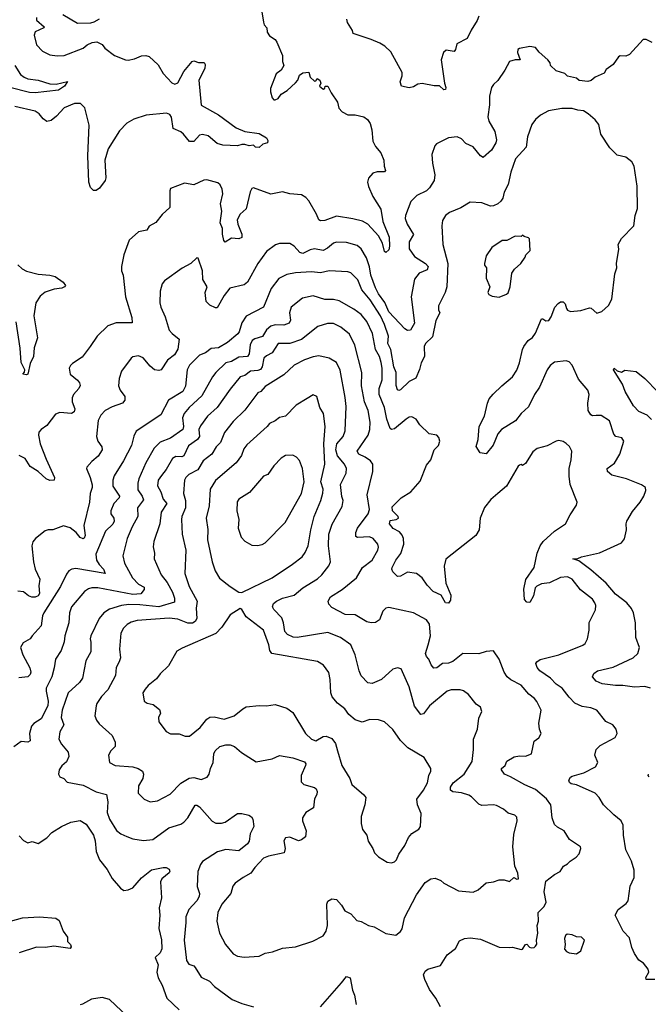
# Model space of a CAD drawing. Extents: x 2056909 to 2160450, y 827444 to 1016825.
# Tile 360 of 501: x 2115108 to 2119429, y 956643 to 963411. Entities that reach past the tile are written whole.
import ezdxf

# ---------------------------------------------------------------- set-up
doc = ezdxf.new("R2010")
doc.units = 0

msp = doc.modelspace()

# ---------------------------------------------------------------- linework, layer by layer
at = {"layer": '0CON10XD'}
for points in [[(2115224.5, 963425.5), (2115225, 963407.5), (2115277, 963363), (2115273.3, 963355), (2115215, 963327.1), (2115208.1, 963305), (2115225, 963238.8), (2115265.5, 963195.5), (2115315, 963170), (2115365, 963161.9), (2115415, 963164.3), (2115543.9, 963216.1), (2115571.7, 963238.3), (2115606.1, 963253.9), (2115639.3, 963259.3), (2115675, 963240), (2115694.3, 963214.3), (2115760, 963165), (2115835, 963134.3), (2115855, 963132.5), (2115897.9, 963142.1), (2115945, 963162.9), (2115975, 963165.7), (2115998.3, 963158.3), (2116061.3, 963101.3), (2116095, 963041.2), (2116155, 962976.7), (2116175, 962968.8), (2116195, 962976.2), (2116236.2, 963053.8), (2116295, 963123.8), (2116305, 963128.8), (2116337, 963117), (2116377, 963117), (2116383, 963103), (2116381.2, 963075), (2116340, 962995), (2116355, 962823.3), (2116475, 962756.9), (2116597, 962667), (2116655, 962642), (2116755, 962628.8), (2116805, 962598.8), (2116815, 962580), (2116812.5, 962565), (2116780, 962555), (2116755, 962532.5), (2116730, 962535), (2116715, 962547.5), (2116686.7, 962543.3), (2116655, 962553.8), (2116635, 962554), (2116605, 962542.9), (2116505, 962547.5), (2116465, 962560.5), (2116405, 962612.7), (2116365, 962622.5), (2116345, 962616.7), (2116305.7, 962574.3), (2116275, 962574), (2116235, 962623.8), (2116215, 962641.2), (2116163.2, 962663.2), (2116152, 962742), (2116139.6, 962759.6), (2116118.7, 962768.7), (2115977.5, 962755), (2115893.4, 962726.6), (2115845, 962700), (2115793.7, 962646.3), (2115716.4, 962523.6), (2115692.9, 962445), (2115701.2, 962325), (2115696.7, 962305), (2115657.7, 962252.3), (2115635, 962236.7), (2115616.4, 962236.4), (2115595, 962256.7), (2115583.4, 962293.4), (2115576.7, 962475), (2115585.8, 962685), (2115555.7, 962805.7), (2115525.8, 962835.8), (2115485, 962835.8), (2115415, 962804), (2115362.1, 962747.9), (2115325, 962717.5), (2115295, 962710.8), (2115269.4, 962729.4), (2115242.5, 962765), (2115215, 962783.1), (2115075, 962814.4)], [(2115655.6, 963414.4), (2115617.2, 963392.8), (2115595, 963387.8), (2115505, 963385.7), (2115405, 963444.5)], [(2116772, 963465), (2116783.9, 963393.9), (2116790, 963375), (2116806.7, 963355), (2116810, 963325), (2116825, 963300.8), (2116865, 963274), (2116876.2, 963256.2), (2116914.2, 963164.2), (2116914.1, 963124.1), (2116923.3, 963095), (2116905.7, 963064.3), (2116871.7, 963038.3), (2116831.7, 962938.3), (2116831.4, 962915), (2116845, 962873.3), (2116855, 962860.8), (2116865, 962859.2), (2116885, 962868.8), (2116905, 962900), (2116946.8, 962923.2), (2117005, 962976), (2117019.4, 962995), (2117031.4, 963028.6), (2117055, 963046.2), (2117095, 963050), (2117106.2, 963015), (2117135, 962987.5), (2117145, 962990), (2117152.5, 963007.5), (2117172.5, 962995), (2117178.8, 962975), (2117170, 962955), (2117192.5, 962935), (2117197.5, 962932.5), (2117205, 962940), (2117207.5, 962955), (2117226.7, 962955), (2117248.8, 962908.8), (2117292, 962845), (2117302.3, 962802.3), (2117325, 962776.7), (2117365, 962756.7), (2117415, 962757.5), (2117475, 962743.3), (2117500, 962725), (2117517.7, 962697.7), (2117530, 962655), (2117536.2, 962575), (2117555, 962540), (2117591.2, 962495), (2117610.8, 962445), (2117612.9, 962405), (2117622, 962375), (2117616.7, 962365), (2117565, 962364.3), (2117536.7, 962355), (2117505, 962322.5), (2117500, 962295), (2117506.1, 962263.9), (2117536.4, 962195), (2117589.7, 962109.7), (2117605.4, 962024.6), (2117649.1, 961915), (2117651.5, 961855), (2117645, 961830), (2117625, 961810), (2117617, 961817), (2117602.2, 961875), (2117575.7, 961925), (2117501.2, 962005), (2117465, 962025.8), (2117397.5, 962042.5)], [(2118264, 963435), (2118254, 963405), (2118210.7, 963339.3), (2118185, 963282), (2118113.3, 963245), (2118103.8, 963205), (2118095, 963193.3), (2118038.8, 963201.2), (2118022, 963185), (2118006, 963135), (2118028.6, 962975), (2118038.6, 962945), (2118035, 962930), (2118025, 962928.8), (2117995, 962955.8), (2117956.4, 962956.4), (2117875, 962973.3), (2117845, 962967.5), (2117815, 962950), (2117785, 962942), (2117733.6, 962953.6), (2117724.2, 962984.2), (2117737.5, 963025), (2117738.3, 963048.3), (2117660.2, 963190.2), (2117618.5, 963228.5), (2117585, 963249.5), (2117525, 963275.4), (2117400, 963315), (2117397, 963337), (2117361.4, 963391.4), (2117357.9, 963415)], [(2119455, 963254.3), (2119415.8, 963275.8), (2119395, 963274), (2119299.1, 963170.9), (2119275, 963161.2), (2119237, 963163), (2119225, 963156.7), (2119187.7, 963102.3), (2119140.7, 963069.3), (2119125, 963042.5), (2119063, 963017), (2119037, 962993), (2119013.6, 962986.4), (2118955, 962994), (2118935, 963008), (2118875, 963022.9), (2118855, 963040), (2118795, 963059.2), (2118757.5, 963095), (2118753.8, 963115), (2118738, 963135), (2118678.8, 963188.8), (2118655, 963218.8), (2118615, 963226.7), (2118545, 963213.3), (2118533.3, 963205), (2118530, 963185), (2118547.5, 963135), (2118515, 963134.2), (2118475, 963123.3), (2118444.2, 963065), (2118395, 962993.3), (2118364.5, 962965.5), (2118352.5, 962945), (2118337.5, 962885), (2118338, 962825), (2118325.8, 962744.2), (2118333.1, 962713.1), (2118373.3, 962643.3), (2118385.6, 962585), (2118381.9, 962565), (2118350.8, 962515), (2118295, 962464), (2118275, 962474.2), (2118225, 962536.7), (2118175, 962560), (2118145, 962592.1), (2118115, 962605.8), (2118055, 962600), (2117972.4, 962557.6), (2117962, 962545), (2117941.4, 962485), (2117945.7, 962425), (2117963.1, 962345), (2117956.9, 962305), (2117925.6, 962255), (2117905.6, 962235), (2117838.3, 962201.7), (2117797.6, 962162.4), (2117760, 962065), (2117758.9, 962045), (2117772.1, 962005), (2117815.4, 961935), (2117784.6, 961885), (2117785.5, 961835), (2117822.9, 961782.9), (2117897.8, 961735), (2117915.4, 961715), (2117908.8, 961691.2), (2117855, 961669.2), (2117822.4, 961627.6), (2117798.6, 961505), (2117821.9, 961325), (2117795, 961277.5), (2117775, 961274.2), (2117755, 961286), (2117645, 961403.8), (2117617.3, 961467.3), (2117575, 961526.2), (2117555, 961566.7), (2117521.3, 961655), (2117512.3, 961712.3), (2117492.7, 961775), (2117456.1, 961835), (2117427.8, 961857.8), (2117355, 961880), (2117285, 961881.1), (2117265, 961874.4), (2117225, 961840), (2117195, 961824.6), (2117134, 961836), (2117105, 961828.8), (2117055, 961803.8), (2117035, 961810.5), (2116995, 961854.4), (2116965, 961873.6), (2116895, 961871.5), (2116867.7, 961862.3)], [(2115075.8, 963095.8), (2115114.3, 963034.3), (2115140, 963015), (2115165, 963005.4), (2115236, 962996), (2115315, 962970.9), (2115358.2, 962968.2), (2115436.7, 962985), (2115417.5, 962955), (2115375, 962926.8), (2115215, 962908.2), (2115175, 962910.2), (2115040.4, 962945)], [(2119445.4, 958815.4), (2119405, 958826.5), (2119335, 958822.9), (2119255.3, 958835.3), (2119204.7, 958834.7), (2119112.5, 958845), (2119070, 958865), (2119046.7, 958895), (2119055, 958917.5), (2119080, 958935), (2119188.8, 958961.2), (2119325, 959024.4), (2119357.5, 959055), (2119369.4, 959095), (2119344.3, 959165), (2119342.2, 959265), (2119328.5, 959335), (2119313.8, 959363.8), (2119282.1, 959402.1), (2119205, 959462.2), (2119138.9, 959538.9), (2119035, 959629.1), (2118951.1, 959691.1), (2118910, 959705), (2118945, 959707.5), (2118970.9, 959719.1), (2119095, 959747.1), (2119245.9, 959814.1), (2119266.4, 959843.6), (2119280, 959905), (2119276.2, 959945), (2119281.2, 959965), (2119320.3, 960029.7), (2119372.5, 960095), (2119397.5, 960135), (2119413.3, 960175), (2119410, 960195), (2119383.6, 960213.6), (2119280, 960255), (2119179.8, 960279.8), (2119148, 960305), (2119146.2, 960325), (2119197.8, 960362.2), (2119234.2, 960425), (2119261.4, 960515), (2119247.9, 960537.9), (2119207, 960547), (2119192.4, 960562.4), (2119163.6, 960653.6), (2119105, 960691.2), (2119070.8, 960689.2), (2119045, 960688), (2119035, 960693.8), (2119017.1, 960725), (2119013.6, 960775), (2119022.9, 960835), (2119014, 960864), (2118950.1, 960940.1), (2118906, 961036), (2118885, 961058.1), (2118865, 961066.7), (2118785, 961057.1), (2118755, 961033.1), (2118735, 961004.2), (2118682.5, 960885), (2118646.4, 960833.6), (2118605, 960750), (2118554.3, 960705), (2118517.5, 960652.5), (2118421.2, 960595), (2118396, 960565), (2118363.6, 960486.4), (2118315, 960427.5), (2118273.9, 960433.9), (2118246.1, 960476.1), (2118260, 960525), (2118266.9, 960615), (2118304.5, 960685), (2118324.4, 960774.4), (2118335, 960804.2), (2118362.7, 960837.3), (2118421.9, 960895), (2118496.7, 960955), (2118525, 961002), (2118545, 961051.2), (2118564.6, 961145), (2118574.6, 961165.4), (2118604.3, 961205), (2118632.9, 961227.1), (2118655, 961255.7), (2118695, 961355.5), (2118705, 961355.5), (2118725, 961340.8), (2118745, 961344.2), (2118761.7, 961368.3), (2118786.1, 961433.9), (2118809.8, 961460.2), (2118825, 961471.1), (2118845, 961470.8), (2118856.8, 961456.8), (2118866, 961425), (2118875, 961414), (2118895, 961405.8), (2118965, 961412.9), (2119025, 961431.2), (2119037.3, 961427.3), (2119076.1, 961393.9), (2119110, 961405), (2119155, 961446.7), (2119179.4, 961490.6), (2119200, 961665), (2119212.9, 961705), (2119211.4, 961735), (2119226.8, 961833.2), (2119223.3, 961865), (2119245, 961906), (2119328.8, 961995), (2119340, 962065), (2119355.9, 962114.1), (2119352.3, 962267.7), (2119331.2, 962405), (2119315, 962433.3), (2119275, 962466.7), (2119215, 962479.2), (2119165, 962529.2), (2119103, 962623), (2119090.2, 962690.2), (2119063.3, 962723.3), (2119016, 962765), (2118985, 962784.3), (2118945, 962788.6), (2118905, 962801.1), (2118835, 962801.1), (2118744.1, 962784.1), (2118688, 962755), (2118655, 962725.8), (2118628.6, 962691.4), (2118598.5, 962605), (2118590, 962535), (2118515.7, 962455), (2118485, 962363.3), (2118465, 962277.5), (2118439.4, 962225), (2118429.5, 962185), (2118416.4, 962163.6), (2118394.4, 962145), (2118365, 962130.8), (2118345, 962129.6), (2118285, 962151.4), (2118205, 962155.8), (2118141.3, 962118.7), (2118062, 962085), (2118035, 962064), (2118015, 962030), (2118010.6, 961995), (2118016.7, 961865), (2118052.1, 961735), (2118045.5, 961575), (2118032.9, 961535), (2117986.9, 961445), (2117986.2, 961416.2), (2117996, 961395), (2117967.8, 961342.2), (2117945, 961230), (2117898.5, 961185), (2117889.6, 961165), (2117890.5, 961095), (2117867.4, 961052.6), (2117857, 961007), (2117832.2, 960947.8), (2117785, 960923.2), (2117725, 960867.1), (2117715, 960861.4), (2117705, 960866), (2117696.1, 960896.1), (2117696, 960985), (2117681.1, 961025), (2117659.4, 961145), (2117639.2, 961185), (2117643.4, 961235), (2117617.1, 961315), (2117588.7, 961375), (2117518.1, 961485), (2117461.3, 961555), (2117432, 961622), (2117385, 961670), (2117365, 961676.7), (2117235, 961684.6), (2117175, 961670), (2117115, 961676.9), (2117005, 961670), (2116945, 961659.4), (2116889.1, 961630.9), (2116837.4, 961562.6), (2116784.4, 961435), (2116665, 961373.1), (2116635, 961328.1), (2116617, 961265), (2116607.7, 961252.3), (2116537.4, 961192.6), (2116475, 961155.4), (2116425, 961150.4), (2116385, 961121.2), (2116345, 961104.2), (2116275, 961035.4), (2116259.7, 961005), (2116247.3, 960892.7), (2116229.1, 960855), (2116130.9, 960795), (2116078, 960695), (2115908, 960582), (2115892, 960548), (2115876.4, 960485), (2115821.2, 960378.8)], [(2117397.5, 962042.5), (2117285, 962060.6), (2117205, 962030.6), (2117175, 962029.2), (2117164.2, 962035), (2117149.4, 962075), (2117095, 962166.7), (2117075, 962188.5), (2117045, 962206.5), (2116965, 962213.1), (2116915, 962228.1), (2116835, 962211.2), (2116715, 962255.4), (2116705, 962250), (2116692.2, 962227.8), (2116665, 962110.6), (2116625, 962073.6), (2116603.9, 962036.1), (2116608.4, 962005), (2116634.3, 961935.7), (2116635.5, 961914.5), (2116615, 961904.2), (2116565, 961909.4), (2116521.4, 961881.4), (2116512.3, 961892.3), (2116503, 961937), (2116503.5, 961975), (2116487.5, 962015), (2116496.9, 962095), (2116488, 962145), (2116505.6, 962215), (2116499.2, 962245), (2116486.6, 962276.6), (2116469.7, 962289.7), (2116395, 962310), (2116375, 962307.5), (2116305, 962275.6), (2116242.1, 962287.9), (2116145, 962250), (2116140, 962235), (2116140.7, 962119.3), (2116087, 962073), (2116045, 962016.7), (2115998.3, 961991.7), (2115982.5, 961965), (2115925, 961952), (2115861.2, 961895), (2115824.2, 961795.8), (2115807.5, 961715), (2115808, 961685), (2115819.2, 961655), (2115835.7, 961505.7), (2115880, 961365), (2115882.5, 961327.5), (2115772.2, 961327.8), (2115714.3, 961305.7), (2115640, 961235), (2115592, 961165), (2115538.7, 961091.3), (2115471.2, 961048.8), (2115456.7, 961035), (2115448.8, 961015), (2115454.3, 960974.3), (2115505, 960933.8), (2115519.2, 960915), (2115523.9, 960896.1), (2115514.3, 960875.7), (2115478, 960835), (2115468.8, 960811.2), (2115469.4, 960785), (2115486.7, 960735), (2115482.5, 960715), (2115465, 960703.1), (2115385, 960710.6), (2115355, 960700), (2115295, 960622), (2115255.7, 960594.3), (2115240, 960575), (2115238, 960555), (2115248.5, 960495), (2115289.3, 960389.3), (2115347.1, 960265), (2115346, 960245), (2115315, 960243.5), (2115290, 960255), (2115236, 960305), (2115180.3, 960340.3), (2115145, 960394.2), (2115105, 960416)], [(2118405, 961503.3), (2118455, 961523.8), (2118465.8, 961534.2), (2118480, 961575), (2118491.7, 961668.3), (2118510, 961695), (2118553.3, 961735), (2118582.5, 961777.5), (2118587.5, 961795), (2118616.4, 961823.6), (2118613.6, 961903.6), (2118605, 961912.5), (2118575, 961920), (2118565, 961930), (2118555, 961920), (2118515, 961922.5), (2118456.1, 961893.9), (2118425, 961894), (2118354.1, 961845.9), (2118315, 961787.5), (2118303.8, 961735), (2118304, 961724), (2118316.7, 961705), (2118313.8, 961635), (2118340, 961575), (2118326.7, 961535), (2118332.9, 961522.9), (2118355, 961511.2), (2118405, 961503.3)], [(2116867.7, 961862.3), (2116805, 961817.5), (2116745.4, 961734.6), (2116675, 961605.7), (2116650.9, 961589.1), (2116553.8, 961565), (2116515, 961516), (2116465, 961431.2), (2116455, 961430), (2116415, 961448), (2116391.1, 961475), (2116382.5, 961535), (2116396.7, 961575), (2116366.9, 961625), (2116363.9, 961683.9), (2116335, 961772.5), (2116325, 961773.3), (2116285.8, 961734.2), (2116225, 961702), (2116104, 961615), (2116088.6, 961595), (2116074.5, 961545.5), (2116071.5, 961465), (2116077.8, 961435), (2116108.5, 961368.5), (2116135, 961277.5), (2116156.7, 961255), (2116203.8, 961215), (2116195, 961146.7), (2116171.7, 961108.3), (2116125, 961071.2), (2116081.2, 961005), (2116065, 961000), (2116034.5, 961004.5), (2116005, 961030), (2115957.8, 961087.8), (2115925, 961100), (2115885, 961092.9), (2115874, 961085), (2115807.8, 960995), (2115791.5, 960945), (2115787.8, 960895), (2115799.4, 960865), (2115830.3, 960820.3), (2115830.8, 960795), (2115815.4, 960774.6), (2115745, 960750.8), (2115696.7, 960725), (2115667, 960693), (2115647.7, 960655), (2115636.1, 960545), (2115645.4, 960515), (2115672.5, 960475), (2115674.5, 960455), (2115648.3, 960411.7), (2115604, 960375), (2115570, 960335), (2115568.8, 960325), (2115593.5, 960263.5), (2115605.5, 960214.5), (2115606.7, 960195), (2115592.2, 960155), (2115588.7, 960095), (2115548.5, 959935), (2115557.5, 959865), (2115552.5, 959847.5), (2115545, 959842.9), (2115525, 959851.1), (2115495.5, 959885), (2115455, 959917.9), (2115408.8, 959931.2), (2115335.6, 959904.4), (2115305, 959904.2), (2115283, 959897), (2115216.2, 959845), (2115198.7, 959821.3), (2115192.7, 959795), (2115202.5, 959685), (2115215, 959634.2), (2115246.8, 959565), (2115240.1, 959519.9), (2115243.6, 959466.4), (2115235, 959451.6), (2115215, 959442.3), (2115192.3, 959442.3), (2115170, 959450), (2115135, 959478.9), (2115095, 959482)], [(2115095.7, 961725), (2115125, 961698.6), (2115155, 961682.9), (2115235, 961662.5), (2115315, 961654.6), (2115351.2, 961645), (2115407.9, 961607.9), (2115422.5, 961585), (2115417.5, 961575), (2115397.5, 961565), (2115345, 961557.8), (2115283, 961537), (2115249.8, 961510.2), (2115220, 961465), (2115204.6, 961375.4), (2115230, 961225), (2115208.1, 961155), (2115202.5, 961095), (2115181.4, 961048.6), (2115163.3, 960975), (2115155, 960968.8), (2115130, 960975), (2115142, 960988), (2115144.2, 961005), (2115118.8, 961055), (2115112.5, 961152.5), (2115083.2, 961335)], [(2119475, 956813.1), (2119415, 956814), (2119412.7, 956827.3), (2119433.8, 956865), (2119427.5, 956885), (2119395.8, 956925.8), (2119365, 956947.5), (2119335, 956993.3), (2119315, 957033.3), (2119299.3, 957099.3), (2119257.1, 957145), (2119202, 957255), (2119222, 957295), (2119278, 957335), (2119291.4, 957355), (2119305.6, 957455), (2119333.3, 957515), (2119331.8, 957565), (2119313.8, 957626.2), (2119276, 957705), (2119259.4, 957805), (2119257.5, 957875), (2119243.8, 957903.8), (2119191.4, 957945), (2119122, 958015), (2119091.8, 958065), (2119064.4, 958095), (2118935, 958151.5), (2118898.2, 958158.2), (2118887.5, 958167.5), (2118883, 958183), (2118894.4, 958205), (2118905, 958211.2), (2118985.7, 958234.3), (2119066.9, 958275), (2119082.5, 958305), (2119062.5, 958355), (2119072, 958395), (2119098.3, 958421.7), (2119202.7, 958477.3), (2119214.2, 958505), (2119209.2, 958535), (2119185, 958562.9), (2119137.8, 958587.8), (2119075, 958665.7), (2119035, 958681.9), (2118975, 958690.5), (2118923.2, 958713.2), (2118885.3, 958755.3), (2118836.7, 958816.7), (2118795, 958844.5), (2118756.5, 958885), (2118682.9, 958935), (2118665, 958958.8), (2118655.7, 958985), (2118662, 958998), (2118685, 959012.2), (2118813.3, 959045), (2118979.1, 959110.9), (2118995, 959123.8), (2119012.5, 959155), (2119023.8, 959215), (2119023, 959267), (2119067.1, 959355), (2119069.4, 959385), (2119062.6, 959402.6), (2119045, 959427.1), (2118962.4, 959492.4), (2118907.1, 959565), (2118875, 959581.5), (2118825, 959577.3), (2118750, 959540), (2118695, 959532.5), (2118662, 959518), (2118650.6, 959505), (2118639.4, 959450.6), (2118615, 959403.8), (2118595, 959406.7), (2118578.8, 959425), (2118573.2, 959496.8), (2118587.4, 959562.6), (2118645.5, 959644.5), (2118665.6, 959745), (2118685.6, 959795), (2118706.7, 959823.3), (2118784.7, 959895.3), (2118860.8, 959945), (2118891.7, 960008.3), (2118936.2, 960075), (2118940, 960095), (2118892.9, 960215), (2118884.3, 960274.3), (2118884.3, 960325), (2118899.2, 960385), (2118903.8, 960445), (2118887.9, 960477.9), (2118865, 960498.8), (2118845, 960511.2), (2118815, 960518), (2118795, 960514), (2118735, 960482), (2118665, 960464.2), (2118635, 960439.4), (2118585, 960359.4), (2118565, 960347.5), (2118555, 960353.3), (2118545, 960350), (2118535, 960341.2), (2118455.6, 960205), (2118395, 960153.6), (2118346.5, 960113.5), (2118302.9, 960057.1), (2118274.5, 959985), (2118267.7, 959905), (2118243.3, 959865), (2118038.3, 959701.7), (2118026.4, 959655), (2118037.2, 959537.2), (2118073.1, 959455), (2118068.8, 959421.2), (2118055, 959400), (2118035, 959402.5), (2118005.7, 959455.7), (2117951.4, 959481.4), (2117910, 959525), (2117875, 959574), (2117836.7, 959605), (2117775, 959614.2), (2117725, 959586.7), (2117705, 959583.3), (2117673.8, 959615), (2117665.8, 959635), (2117668.1, 959645), (2117693.5, 959695), (2117727.2, 959742.8), (2117747.8, 959805), (2117745.6, 959845), (2117737.6, 959867.6), (2117719.8, 959889.8), (2117675, 959913.5), (2117650.6, 959945), (2117655, 959968), (2117695.6, 959974.4), (2117711.2, 959985), (2117710, 959995), (2117671.5, 960035), (2117668.3, 960061.7), (2117730.8, 960125), (2117798, 960165), (2117861.2, 960238.8), (2117905, 960350), (2117933.8, 960385), (2117956.7, 960453.3), (2117986.9, 960485), (2117997.5, 960515), (2117989.7, 960539.7), (2117976.7, 960555), (2117923.9, 960563.9), (2117860, 960625), (2117833.3, 960665), (2117805, 960680), (2117785, 960678.8), (2117765, 960666), (2117685, 960598.9), (2117665, 960594.4), (2117655, 960600.8), (2117633.2, 960665), (2117616.8, 960745), (2117579.2, 960835), (2117580.3, 960875), (2117599.7, 960935), (2117601.1, 961015), (2117593.2, 961055), (2117582.7, 961095), (2117553.6, 961145), (2117534.1, 961255), (2117495, 961335.6), (2117455.5, 961385), (2117405, 961421.1), (2117305, 961477.8), (2117265, 961486.5), (2117205, 961488.5), (2117125, 961512.9), (2117053.3, 961496.7), (2116975.6, 961435), (2116963.1, 961395), (2116968.8, 961345), (2116960, 961325), (2116925, 961311.5), (2116865, 961312.9), (2116834.8, 961305.2), (2116805, 961279.1), (2116777.4, 961232.6), (2116725, 961217.8), (2116707.1, 961205), (2116692.6, 961175), (2116686.1, 961113.9), (2116675, 961096.4), (2116615, 961091.4), (2116565, 961061.6), (2116525, 961053.1), (2116457.1, 960985), (2116433.8, 960955), (2116361.2, 960825), (2116272.9, 960745), (2116240, 960705), (2116228.2, 960675), (2116235.2, 960615.2), (2116230, 960595), (2116145, 960533.5), (2116075, 960508.1), (2116033.5, 960465), (2115975.4, 960365), (2115928.5, 960255), (2115920.4, 960225), (2115919.8, 960179.8), (2115950.9, 960135), (2115959.7, 960110.3), (2115918.6, 960055), (2115920.9, 959995), (2115880.8, 959925), (2115847.7, 959845), (2115818.1, 959725), (2115828.6, 959675), (2115883.8, 959575), (2115925, 959531.2), (2115965, 959510), (2115964.5, 959495), (2115940, 959465), (2115885, 959461), (2115645, 959505.3), (2115605, 959504.6), (2115581.9, 959498.1), (2115555, 959480), (2115465.6, 959375), (2115451.8, 959335), (2115446.4, 959265), (2115417.9, 959175), (2115414.6, 959135), (2115393.5, 959075), (2115354.5, 959015), (2115346.2, 958955), (2115328.9, 958895), (2115290.9, 958815), (2115289.6, 958795), (2115305, 958727.5), (2115301.7, 958695), (2115256.5, 958605), (2115206.4, 958573.6), (2115189.1, 958555), (2115175.5, 958505), (2115180.8, 958455), (2115165, 958445.7)], [(2118001.9, 956625), (2117968.9, 956685), (2117925.5, 956745), (2117892.4, 956812.4), (2117884.6, 956845.4), (2117895, 956870), (2117915, 956884.4), (2118000.3, 956909.7), (2118045.8, 956984.2), (2118103.9, 957026.1), (2118131.7, 957078.3), (2118165, 957096.2), (2118205, 957100), (2118275, 957090.6), (2118405, 957036.2), (2118475, 957034), (2118495.9, 957035.9), (2118555, 957018.8), (2118565, 957021.2), (2118585, 957053.3), (2118595, 957056.7), (2118613.8, 957035), (2118625, 957031.2), (2118645, 957033.3), (2118655, 957042.5), (2118663.6, 957056.4), (2118660, 957085), (2118669.1, 957130.9), (2118665.7, 957185), (2118674.3, 957215), (2118672, 957275), (2118714, 957315), (2118727.1, 957345), (2118714.4, 957415.6), (2118725, 957490), (2118785, 957536.2), (2118824.1, 957555.9), (2118847, 957593), (2118875, 957607.5), (2118892.7, 957627.3), (2118933.8, 957655), (2118955, 957677.5), (2118966.7, 957715), (2118962.5, 957725), (2118888.8, 957775), (2118850, 957835), (2118805, 957860), (2118785, 957878.8), (2118768.9, 957925), (2118758.5, 958015), (2118730, 958055), (2118655, 958119.1), (2118581.2, 958151.2), (2118482.3, 958207.7), (2118440, 958225), (2118420, 958255), (2118420, 958265), (2118446.4, 958283.6), (2118457.5, 958315), (2118507, 958343), (2118545, 958351.9), (2118585, 958348), (2118625.7, 958364.3), (2118645, 958452.5), (2118676.2, 958475), (2118694, 958505), (2118682, 958535), (2118677.5, 958575), (2118691.9, 958665), (2118663.5, 958725), (2118647.8, 958745), (2118608.9, 958775), (2118555, 958837.5), (2118483.6, 958873.6), (2118459.2, 958895), (2118438.6, 958925), (2118403.8, 959015), (2118365, 959072.5), (2118315, 959067.1), (2118265, 959052.9), (2118155, 959053.6), (2118085, 958999.4), (2118055, 958988.6), (2118015, 958986), (2117975, 958956.2), (2117955, 958953.8), (2117935.9, 958975.9), (2117921.2, 959015), (2117904.4, 959034.4), (2117896.9, 959055), (2117915.9, 959114.1), (2117932.3, 959175), (2117925, 959256.2), (2117905, 959285.8), (2117815, 959333.1), (2117645, 959369.5), (2117625, 959366.7), (2117604.4, 959345), (2117582, 959285), (2117555, 959267.5), (2117525, 959264.3), (2117495, 959271.4), (2117415, 959319.5), (2117345, 959323.3), (2117255, 959370), (2117232.7, 959392.7), (2117228.8, 959415), (2117244, 959445), (2117325, 959495.4), (2117424.4, 959575), (2117464.4, 959645), (2117531.9, 959695), (2117570.6, 959765), (2117575.6, 959785), (2117571.1, 959805), (2117537.5, 959845), (2117513.4, 959856.6), (2117431.4, 959851.4), (2117418.3, 959858.3), (2117420, 959885), (2117430.8, 959915), (2117504.3, 960015), (2117512.2, 960045), (2117497.1, 960145), (2117535.5, 960304.5), (2117536.4, 960355), (2117519.6, 960379.6), (2117484.2, 960404.2), (2117438.9, 960425), (2117428.8, 960445), (2117503.8, 960555), (2117516.2, 960595), (2117518.2, 960645), (2117504.6, 960725), (2117477.6, 960785), (2117457.7, 960895), (2117461.2, 960985), (2117413.1, 961173.1), (2117375, 961249.2), (2117315, 961298.5), (2117265, 961323.1), (2117225, 961321.8), (2117158.3, 961301.7), (2117045, 961213.8), (2116965, 961186.1), (2116884.7, 961185.3), (2116845, 961120.5), (2116805, 961101.5), (2116786.5, 961083.5), (2116774.2, 961025), (2116763.2, 961006.8), (2116745, 960999.3), (2116695.3, 960994.7), (2116655, 960966.2), (2116625, 960955.5), (2116555, 960872.2), (2116465.2, 960744.8), (2116399.5, 960685), (2116350.6, 960619.4), (2116340.7, 960595), (2116344.6, 960545), (2116330.8, 960525), (2116268.7, 960481.3), (2116237.3, 960412.7), (2116222.9, 960407.1), (2116181.8, 960408.2), (2116158.9, 960395), (2116115, 960318.1), (2116083.2, 960276.8), (2116060.5, 960245), (2116055, 960207.5), (2116079.1, 960165), (2116095.4, 960115), (2116119.2, 960085), (2116080.8, 960025), (2116072.1, 959945), (2116031.1, 959825), (2116027, 959787), (2116034.3, 959745), (2116033.3, 959705), (2116080, 959595), (2116121.8, 959541.8), (2116159.7, 959475), (2116173.3, 959435), (2116173.5, 959406.5), (2116065, 959374.4), (2115935, 959389.5), (2115858.5, 959391.5), (2115808.8, 959385), (2115725, 959359.5), (2115686, 959334), (2115654, 959296), (2115598.2, 959175), (2115593.5, 959155), (2115597.9, 959132.1), (2115596.5, 959065), (2115562.2, 959005), (2115539.4, 958885), (2115520.6, 958855), (2115441.5, 958785), (2115400, 958665), (2115392.9, 958615), (2115411.9, 958565), (2115384.5, 958515.5), (2115378.6, 958465), (2115395, 958430.8), (2115440.6, 958375), (2115445.7, 958345.7), (2115431.1, 958308.9), (2115398.3, 958281.7), (2115380, 958255), (2115376.2, 958225), (2115385, 958206.7), (2115412.5, 958195), (2115435, 958170), (2115545, 958148.5), (2115635, 958103.8), (2115704.5, 958084.5), (2115715.3, 958035.3), (2115710.4, 957960.4), (2115725.6, 957915), (2115775, 957837.5), (2115804.5, 957814.5), (2115844.1, 957795.9), (2115885, 957780), (2115959.4, 957769.4), (2116024.5, 957775.5), (2116134.7, 957855.3), (2116215, 957881.8), (2116235.9, 957894.1), (2116263.3, 957925), (2116315, 958012), (2116325, 958012.5), (2116345, 958000), (2116432.3, 957902.3), (2116457.3, 957887.3), (2116495, 957887.5), (2116521.2, 957895), (2116605.7, 957954.3), (2116635, 957954.4), (2116682.4, 957942.4), (2116701.5, 957931.5), (2116710.6, 957915), (2116716.9, 957865), (2116693.3, 957815), (2116685.4, 957765), (2116675, 957746.9), (2116615, 957697.7), (2116525, 957706.7), (2116467.9, 957692.1), (2116366, 957624), (2116351.5, 957605), (2116332.2, 957555), (2116327.9, 957452.1), (2116343.3, 957405), (2116342.2, 957385), (2116325, 957354.4), (2116271.8, 957295), (2116249.6, 957245), (2116251.2, 957205), (2116239.5, 957085), (2116254.6, 956944.6), (2116270, 956920), (2116305, 956906.4), (2116315, 956896.7), (2116355, 956830.4), (2116412.7, 956802.7), (2116446.4, 956766.4), (2116570, 956675), (2116635, 956648.5), (2116715.8, 956625.8)], [(2116652.3, 956967.7), (2116755, 956974.2), (2116795, 956994), (2116845.6, 957004.4), (2116915, 957029.2), (2117005, 957038), (2117123, 957077), (2117195, 957114), (2117214.4, 957145), (2117223.5, 957185), (2117218.8, 957331.2), (2117227, 957353), (2117255, 957367.5), (2117285, 957363.3), (2117320, 957325), (2117343.8, 957285), (2117385, 957264.3), (2117425, 957220), (2117455, 957212), (2117505, 957184.2), (2117545, 957176.2), (2117625, 957128.8), (2117695, 957117.5), (2117725, 957142.5), (2117737.7, 957162.3), (2117753.2, 957236.8), (2117835, 957396), (2117895, 957480.8), (2117934.5, 957505.5), (2117965, 957509.2), (2118003.2, 957493.2), (2118025, 957476), (2118125, 957422.5), (2118225, 957413.3), (2118260.7, 957429.3), (2118315, 957478), (2118365, 957484), (2118405, 957497.5), (2118437.7, 957497.7), (2118475, 957486.2), (2118505, 957513.8), (2118525, 957503.8), (2118536.2, 957505), (2118532, 957545), (2118512.9, 957592.9), (2118499.2, 957725), (2118505, 957810), (2118527.5, 957905), (2118525, 957928.8), (2118512.1, 957942.1), (2118465, 957957.8), (2118435, 957984.4), (2118385, 958009.2), (2118364.2, 958014.2), (2118285, 958010), (2118265, 958018.6), (2118215, 958068.5), (2118195, 958080.5), (2118145, 958097.2), (2118085, 958102.9), (2118069.4, 958115), (2118070.8, 958135), (2118088.9, 958165), (2118163.5, 958225), (2118219.1, 958310.9), (2118226.9, 958395), (2118228.9, 958465), (2118254.4, 958535), (2118265, 958610), (2118286.2, 958655), (2118276.2, 958685), (2118246.8, 958706.8), (2118193.4, 958773.4), (2118158.3, 958798.3), (2118135, 958805.6), (2118075, 958803.5), (2118046, 958795), (2117926, 958694), (2117885, 958640), (2117865, 958636), (2117822.1, 958692.1), (2117786.5, 958825), (2117729.7, 958949.7), (2117705, 958956.2), (2117673.2, 958946.8), (2117595, 958876), (2117531.2, 958848.8), (2117502.1, 958852.1), (2117455, 958901.2), (2117441.1, 958935), (2117415, 959046), (2117384, 959115), (2117314, 959165), (2117227.6, 959197.6), (2117015, 959164.1), (2116987.6, 959167.6), (2116949.2, 959185), (2116930, 959205), (2116921.6, 959265), (2116909.3, 959299.3), (2116855.9, 959355.9), (2116846.5, 959375), (2116852.8, 959397.2), (2116874.2, 959415), (2116914.7, 959435.3), (2116994, 959456), (2117053.8, 959506.2), (2117155, 959566.5), (2117185.5, 959595), (2117232.4, 959657.6), (2117245.5, 959685), (2117231.1, 959795), (2117233.8, 959875), (2117256.5, 959943.5), (2117325.6, 960065), (2117330.9, 960105), (2117322.9, 960132.9), (2117314.7, 960215.3), (2117352.5, 960295), (2117354.5, 960325), (2117342.1, 960355), (2117293.1, 960413.1), (2117280.5, 960455), (2117289.5, 960495), (2117331.5, 960545), (2117346.8, 960585), (2117352.2, 960752.2), (2117346.2, 960813.8), (2117310.9, 961000.9), (2117285, 961054.2), (2117234.6, 961084.6), (2117165, 961100), (2117126, 961094), (2117065, 961072.9), (2116994.1, 961035.9), (2116925, 960969.4), (2116795, 960890.6), (2116765.7, 960855), (2116744.3, 960845), (2116705, 960791.9), (2116655, 960727.8), (2116575, 960649.4), (2116517.2, 960572.8), (2116487.8, 960505), (2116460, 960475), (2116428.2, 960425), (2116370.3, 960379.7), (2116333.2, 960316.8), (2116270.6, 960285), (2116251.1, 960265), (2116242.2, 960245), (2116234.6, 960155), (2116248.2, 960105), (2116248.5, 960055), (2116223.6, 959995), (2116221.2, 959975), (2116224.6, 959875), (2116251.1, 959765), (2116244.5, 959605), (2116272.9, 959515), (2116327.3, 959415), (2116320.4, 959365), (2116326.8, 959295), (2116315.7, 959274.3), (2116297.1, 959262.9), (2116265, 959261.9), (2116195, 959289.5), (2116135, 959296.8), (2115915, 959280.4), (2115875, 959270), (2115847.4, 959252.6), (2115822.4, 959227.6), (2115803.1, 959195), (2115794.5, 959085), (2115800.9, 959025), (2115793.1, 958996.9), (2115771.4, 958958.6), (2115766.5, 958903.5), (2115715.3, 958804.7), (2115671.3, 958758.7), (2115639.7, 958710.3), (2115633.1, 958695), (2115625.6, 958625), (2115635.4, 958595.4), (2115655, 958570), (2115745, 958491.2), (2115765.8, 958445), (2115763.8, 958415), (2115735.8, 958385), (2115718, 958355), (2115726.7, 958305), (2115765, 958284.2), (2115885.9, 958275.9), (2115923.3, 958263.3), (2115952.5, 958245), (2115958.8, 958225), (2115953.8, 958195), (2115926.2, 958145), (2115923.8, 958095), (2115965, 958053.3), (2116005.8, 958035.8), (2116055, 958042), (2116142, 958088), (2116216.8, 958163.2), (2116272.7, 958197.3), (2116305, 958200.9), (2116355, 958188.1), (2116396.3, 958203.7), (2116411.4, 958225), (2116420.5, 958265), (2116438.2, 958305), (2116442.2, 958365), (2116451.4, 958385), (2116485, 958414.3), (2116525, 958425.6), (2116555, 958425.6), (2116585, 958415.8), (2116633.4, 958373.4), (2116735, 958310.8), (2116845, 958329.2), (2116895, 958352.2), (2116985, 958336.5), (2117065, 958308.9), (2117074.3, 958295), (2117072.9, 958285), (2117043.1, 958215), (2117043, 958173), (2117062.5, 958155), (2117135, 958134), (2117145.8, 958125), (2117154.3, 958105), (2117151.4, 958085), (2117135.4, 958054.6), (2117127, 957993), (2117075, 957960.8), (2117052, 957925), (2117052.9, 957905), (2117078.1, 957835), (2117073.8, 957795), (2117045, 957772.5), (2117025, 957767.1), (2116965, 957790.8), (2116935, 957786.2), (2116924.3, 957765.7), (2116932.9, 957715), (2116925.5, 957684.5), (2116819.3, 957660.7), (2116783.4, 957646.6), (2116725.5, 957584.5), (2116698, 957545), (2116644.6, 957515.4), (2116590, 957475), (2116574.5, 957455.5), (2116558.9, 957405), (2116497.8, 957332.2), (2116471.4, 957275), (2116463.4, 957213.4), (2116482.4, 957132.4), (2116522, 957055), (2116575, 956990), (2116605, 956974), (2116652.3, 956967.7)], [(2119451.7, 960661.7), (2119421.7, 960691.7), (2119365, 960716.7), (2119327.4, 960757.4), (2119269.5, 960855), (2119251.9, 960905), (2119190, 961005), (2119195, 961016.7), (2119216.4, 960996.4), (2119245, 960987.5), (2119267, 961003), (2119345, 960992), (2119405.3, 960945.3), (2119495, 960852)], [(2116635, 959473.3), (2116845, 959573.6), (2116982.7, 959667.3), (2117050.9, 959719.1), (2117071.4, 959748.6), (2117091.9, 959795), (2117110, 959905), (2117133.6, 959996.4), (2117179.3, 960105), (2117193.1, 960156.9), (2117193.5, 960185), (2117179.5, 960235), (2117205.3, 960355), (2117198.8, 960495), (2117208.4, 960615), (2117197.5, 960705), (2117170.8, 960745), (2117150.7, 960820.7), (2117125, 960833.3), (2117085, 960806.2), (2117009.7, 960760.3), (2116936.2, 960685), (2116895, 960676.9), (2116865, 960652.9), (2116824.5, 960635.5), (2116810, 960615), (2116670.5, 960489.5), (2116649.2, 960460.8), (2116633.8, 960415), (2116597.5, 960365), (2116455, 960244.4), (2116417.9, 960185), (2116411.1, 960068.9), (2116389.1, 959985), (2116402.4, 959907.6), (2116399.1, 959835), (2116431.8, 959685), (2116453.2, 959623.2), (2116481.5, 959571.5), (2116555, 959514), (2116615, 959476.7), (2116635, 959473.3)], [(2115821.2, 960378.8), (2115758.5, 960275), (2115749.6, 960245), (2115749.6, 960205), (2115793.8, 960135), (2115793.3, 960125), (2115755.5, 960085), (2115735.5, 960035), (2115734.4, 960015), (2115754.6, 959984.6), (2115758.5, 959965), (2115747.6, 959942.4), (2115697.9, 959895), (2115632.3, 959737.7), (2115637.3, 959695), (2115655.3, 959665), (2115683.5, 959635), (2115695.7, 959604.3), (2115495, 959639.5), (2115466.7, 959635), (2115447.2, 959622.8), (2115430, 959600), (2115389.5, 959515), (2115275.4, 959335), (2115266.1, 959313.9), (2115256.9, 959245), (2115195, 959176), (2115181.2, 959155), (2115133.4, 959126.6), (2115114.4, 959095), (2115128.9, 959045), (2115179.1, 958955), (2115185.6, 958925), (2115180.7, 958909.3), (2115165, 958894.4), (2115103.4, 958886.6)], [(2116744.1, 959795.9), (2116775, 959804.2), (2116796.2, 959815), (2116932.9, 959955), (2117045.5, 960155), (2117062.7, 960235), (2117051.5, 960325), (2117030.7, 960380.7), (2117010, 960405), (2116987, 960417), (2116935, 960414.2), (2116905, 960397.5), (2116855.4, 960344.6), (2116815, 960284.3), (2116785, 960274), (2116688.3, 960161.7), (2116615, 960114.2), (2116602.8, 960097.2), (2116600.6, 960035), (2116615.7, 959975), (2116610.8, 959915), (2116630, 959855), (2116655, 959825.8), (2116705, 959799.2), (2116744.1, 959795.9)], [(2117665, 957616), (2117685, 957621.2), (2117698.8, 957635), (2117714, 957675), (2117755.8, 957735), (2117780.2, 957789.8), (2117805, 957817.1), (2117852.7, 957847.3), (2117863.8, 957865), (2117869.2, 957955), (2117841.9, 958015), (2117837.6, 958052.4), (2117884.4, 958115), (2117912.2, 958165), (2117921.4, 958215), (2117934, 958245), (2117933.8, 958265), (2117889.7, 958339.7), (2117775.4, 958405.4), (2117725, 958455.8), (2117672.4, 958532.4), (2117615.4, 958585.4), (2117575, 958598.1), (2117515, 958600.8), (2117462.3, 958582.3), (2117415, 958598), (2117370, 958635), (2117343.6, 958673.6), (2117293.3, 958713.3), (2117255.6, 958755.6), (2117246.9, 958785), (2117241.9, 958875), (2117232.7, 958922.7), (2117195.6, 958975), (2117155, 958999.6), (2116842.5, 959055), (2116827.9, 959075), (2116820.4, 959115), (2116784.7, 959214.7), (2116665.5, 959305.5), (2116635, 959357.5), (2116625, 959363.3), (2116555, 959321.2), (2116497.5, 959235), (2116457.1, 959192.9), (2116225, 959092), (2116189.7, 959070.3), (2116131.1, 958968.9), (2116073.8, 958915), (2116049.7, 958880.3), (2115991.2, 958835), (2115970.3, 958809.7), (2115956, 958785), (2115965, 958727.5), (2115985, 958713.3), (2116025, 958703.3), (2116068.8, 958668.8), (2116075.7, 958645), (2116062.5, 958615), (2116064.4, 958585), (2116115, 958518.8), (2116145, 958502), (2116205, 958502), (2116245, 958486), (2116275, 958486), (2116350, 958545), (2116395, 958603.1), (2116415, 958617.5), (2116445, 958617.9), (2116515, 958602.5), (2116583.7, 958626.3), (2116642, 958675), (2116665, 958686.7), (2116755, 958695.8), (2116805, 958694), (2116865, 958704.2), (2116945, 958677.5), (2116985, 958649.2), (2117073.9, 958503.9), (2117115, 958465.7), (2117145, 958454.4), (2117195, 958483.1), (2117215, 958486.9), (2117255, 958470), (2117279.2, 958435), (2117291.9, 958385), (2117323.1, 958285), (2117378.6, 958195), (2117392.5, 958155), (2117475, 958083.8), (2117488, 958065), (2117480.8, 958015), (2117456, 957935), (2117456.2, 957885), (2117464, 957845), (2117493.8, 957805), (2117504, 957765), (2117536.2, 957715), (2117546.2, 957685), (2117575.7, 957655.7), (2117635, 957620.8), (2117665, 957616)], [(2115165, 958445.7), (2115119.5, 958450.5), (2115067.3, 958412.7)], [(2119435, 958207.5), (2119427.5, 958215), (2119430, 958225)], [(2115105, 957801.2), (2115135, 957769.2), (2115165, 957752.5), (2115195, 957761.2), (2115235, 957747.5), (2115295, 957786.2), (2115328.8, 957825), (2115395, 957865.7), (2115460, 957895), (2115525, 957905.8), (2115565, 957880.8), (2115616.1, 957805), (2115627.7, 957767.7), (2115633.1, 957693.1), (2115657.1, 957637.1), (2115709.4, 957569.4), (2115745, 957508.1), (2115802.4, 957442.4), (2115825, 957426.2), (2115855, 957429.2), (2115885, 957442.5), (2115946.8, 957513.2), (2116015, 957566.7), (2116095, 957584.4), (2116115, 957583.8), (2116135, 957572.5), (2116140, 957555), (2116135, 957546.7), (2116085, 957506.2), (2116077.1, 957485), (2116084.3, 957375), (2116066.7, 957305), (2116071.5, 957255), (2116065.3, 957165), (2116083.3, 957086.7), (2116084.4, 957025), (2116075, 956996.2), (2116040, 956965), (2116060, 956915), (2116050, 956865), (2116061.2, 956825), (2116088.6, 956775), (2116120, 956685), (2116205, 956604)], [(2115045.5, 957214.5), (2115127.5, 957237.5), (2115245, 957243.3), (2115357.5, 957235), (2115379.7, 957219.7), (2115406.2, 957145), (2115436.7, 957105), (2115437.5, 957075), (2115458.8, 957055), (2115463, 957037), (2115455, 957027.5), (2115343.6, 957043.6), (2115285, 957032.8), (2115225, 957035.9), (2115105, 956997.9)], [(2118935, 956990), (2118965, 957010), (2118990, 957085), (2118970, 957105), (2118935, 957106.2), (2118905, 957121.2), (2118872.5, 957125), (2118860, 957115), (2118853.3, 957095), (2118857.5, 957055), (2118853, 957023), (2118867.5, 957005), (2118886.1, 956996.1), (2118935, 956990)], [(2117176.2, 956625), (2117320.3, 956789.7), (2117355, 956833.3), (2117380, 956825), (2117395, 956740), (2117410.8, 956705), (2117420.7, 956640.7)], [(2115849.3, 956559.3), (2115725, 956675.8), (2115675, 956689.2), (2115601.2, 956678.8), (2115540, 956645), (2115525, 956640)]]:
    msp.add_lwpolyline(points, dxfattribs=at)

doc.saveas('drawing.dxf')
